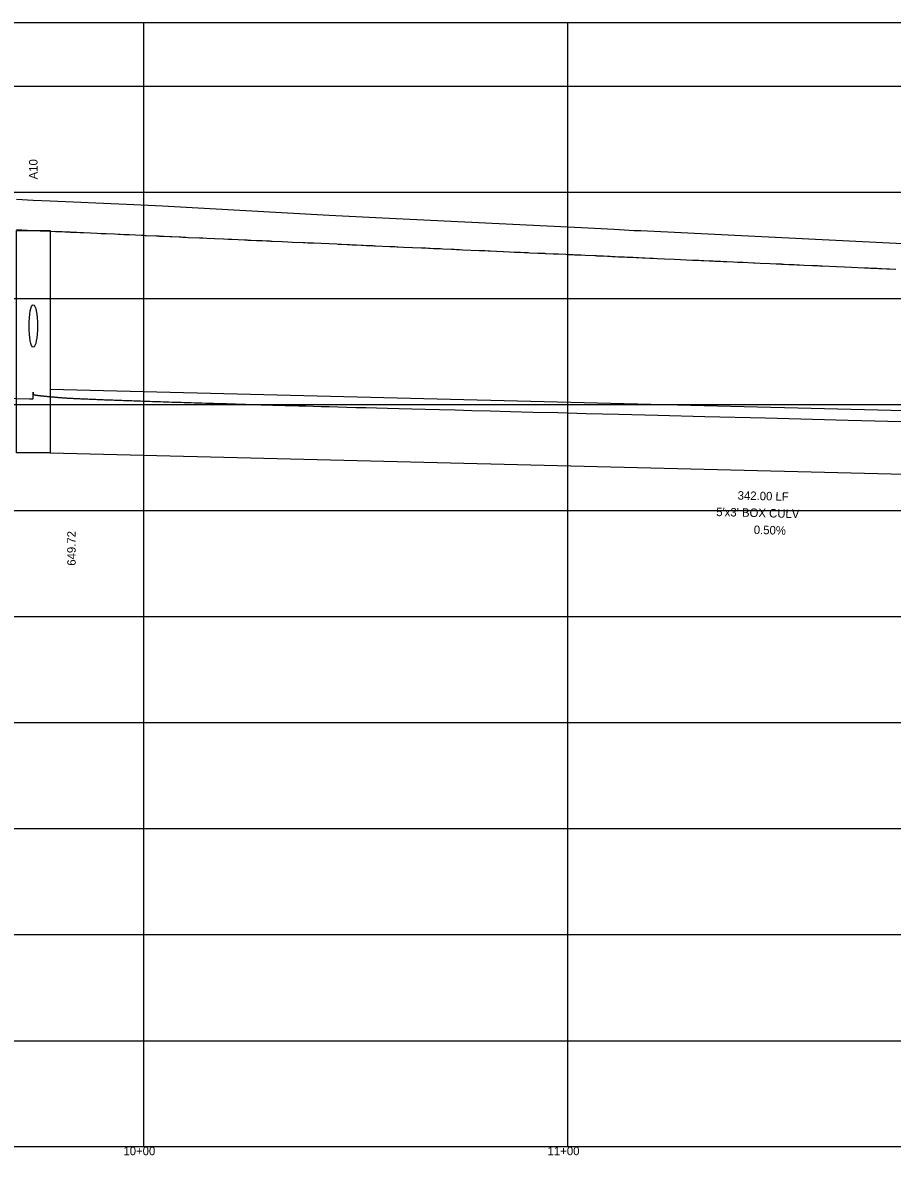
# Model space of a CAD drawing. Extents: x 2252703 to 2264864, y 13787568 to 13790989.
# Drawn here: x 2258883.5 to 2259088.5, y 13790698.5 to 13790965.5 of the extents above; entities that cross this region are included whole.
import ezdxf

# ---------------------------------------------------------------- set-up
doc = ezdxf.new("R2010")
doc.units = 0
for name, color, linetype in [('blank4', 7, 'Continuous'), ('D_DRN_PROF_HGL', 7, 'Continuous'), ('D_PROF_1', 7, 'Continuous'), ('D_PROF_NOTES_1', 7, 'Continuous'), ('Default', 7, 'Continuous'), ('Drain_PipeInside', 7, 'Continuous'), ('E_Terrain', 7, 'Continuous'), ('Inlet', 7, 'Continuous'), ('z - Construction', 7, 'Continuous')]:
    doc.layers.add(name, color=color, linetype=linetype)

msp = doc.modelspace()

# ---------------------------------------------------------------- linework, layer by layer
at = {"layer": 'blank4'}
msp.add_lwpolyline([(2257912.03, 13790700.51), (2257912.03, 13790965.51), (2261066.03, 13790965.51), (2261066.03, 13790700.51)], close=True, dxfattribs=at)
at = {"layer": 'D_DRN_PROF_HGL'}
msp.add_line((2258886, 13790876.79), (2258886, 13790878.38), dxfattribs=at)
for points in [[(2258863.47, 13790877.37), (2258885.09, 13790876.82), (2258886, 13790876.79)], [(2258886, 13790878.38), (2258886, 13790877.91), (2258886, 13790877.9), (2258886.01, 13790877.9), (2258886.01, 13790877.89), (2258886.01, 13790877.89), (2258886.02, 13790877.88), (2258886.02, 13790877.88), (2258886.03, 13790877.87), (2258886.04, 13790877.87), (2258886.05, 13790877.86), (2258886.06, 13790877.86), (2258886.07, 13790877.85), (2258886.09, 13790877.85), (2258886.1, 13790877.84), (2258886.12, 13790877.83), (2258886.13, 13790877.83), (2258886.15, 13790877.82), (2258886.17, 13790877.82), (2258886.19, 13790877.81), (2258886.22, 13790877.8), (2258886.24, 13790877.8), (2258886.27, 13790877.79), (2258886.29, 13790877.79), (2258886.32, 13790877.78), (2258886.35, 13790877.77), (2258886.38, 13790877.77), (2258886.41, 13790877.76), (2258886.45, 13790877.75), (2258886.48, 13790877.75), (2258886.52, 13790877.74), (2258886.55, 13790877.73), (2258886.59, 13790877.73), (2258886.63, 13790877.72), (2258886.68, 13790877.71), (2258886.72, 13790877.7), (2258886.77, 13790877.7), (2258886.81, 13790877.69), (2258886.86, 13790877.68), (2258886.91, 13790877.67), (2258886.96, 13790877.67), (2258887.02, 13790877.66), (2258887.07, 13790877.65), (2258887.13, 13790877.64), (2258887.19, 13790877.64), (2258887.25, 13790877.63), (2258887.31, 13790877.62), (2258887.37, 13790877.61), (2258887.44, 13790877.6), (2258887.51, 13790877.59), (2258887.58, 13790877.59), (2258887.65, 13790877.58), (2258887.72, 13790877.57), (2258887.8, 13790877.56), (2258887.87, 13790877.55), (2258887.95, 13790877.54), (2258888.03, 13790877.53), (2258888.12, 13790877.52), (2258888.2, 13790877.51), (2258888.29, 13790877.51), (2258888.38, 13790877.5), (2258888.47, 13790877.49), (2258888.56, 13790877.48), (2258888.66, 13790877.47), (2258888.75, 13790877.46), (2258888.85, 13790877.45), (2258888.95, 13790877.44), (2258889.06, 13790877.43), (2258889.16, 13790877.42), (2258889.27, 13790877.41), (2258889.38, 13790877.4), (2258889.5, 13790877.39), (2258889.61, 13790877.37), (2258889.73, 13790877.36), (2258889.85, 13790877.35), (2258889.98, 13790877.34), (2258890.1, 13790877.33), (2258890.23, 13790877.32), (2258890.36, 13790877.31), (2258890.5, 13790877.3), (2258890.63, 13790877.28), (2258890.77, 13790877.27), (2258890.91, 13790877.26), (2258891.06, 13790877.25), (2258891.21, 13790877.23), (2258891.36, 13790877.22), (2258891.51, 13790877.21), (2258891.67, 13790877.2), (2258891.83, 13790877.18), (2258891.99, 13790877.17), (2258892.15, 13790877.16), (2258892.32, 13790877.14), (2258892.5, 13790877.13), (2258892.67, 13790877.12), (2258892.85, 13790877.1), (2258893.03, 13790877.09), (2258893.22, 13790877.07), (2258893.41, 13790877.06), (2258893.6, 13790877.04), (2258893.8, 13790877.03), (2258894, 13790877.02), (2258894.2, 13790877), (2258894.41, 13790876.99), (2258894.62, 13790876.98), (2258894.84, 13790876.97), (2258895.06, 13790876.96), (2258895.28, 13790876.95), (2258895.51, 13790876.94), (2258895.74, 13790876.93), (2258895.98, 13790876.92), (2258896.22, 13790876.91), (2258896.46, 13790876.9), (2258896.71, 13790876.89), (2258896.97, 13790876.88), (2258897.22, 13790876.86), (2258897.49, 13790876.85), (2258897.76, 13790876.84), (2258898.03, 13790876.83), (2258898.31, 13790876.82), (2258898.59, 13790876.81), (2258898.88, 13790876.79), (2258899.18, 13790876.78), (2258899.48, 13790876.77), (2258899.78, 13790876.76), (2258900.1, 13790876.74), (2258900.41, 13790876.73), (2258900.74, 13790876.72), (2258901.07, 13790876.7), (2258901.4, 13790876.69), (2258901.75, 13790876.68), (2258902.1, 13790876.66), (2258902.45, 13790876.65), (2258902.81, 13790876.63), (2258903.18, 13790876.62), (2258903.56, 13790876.61), (2258903.94, 13790876.59), (2258904.34, 13790876.58), (2258904.74, 13790876.56), (2258905.14, 13790876.55), (2258905.56, 13790876.53), (2258905.98, 13790876.52), (2258906.41, 13790876.5), (2258906.85, 13790876.48), (2258907.3, 13790876.47), (2258907.76, 13790876.45), (2258908.23, 13790876.43), (2258908.71, 13790876.42), (2258909.2, 13790876.4), (2258909.7, 13790876.38), (2258910.21, 13790876.36), (2258910.73, 13790876.35), (2258911.26, 13790876.33), (2258911.8, 13790876.31), (2258912.35, 13790876.29), (2258912.92, 13790876.27), (2258913.5, 13790876.25), (2258914.09, 13790876.23), (2258914.7, 13790876.21), (2258915.32, 13790876.19), (2258915.95, 13790876.17), (2258916.6, 13790876.15), (2258917.26, 13790876.13), (2258917.94, 13790876.11), (2258918.63, 13790876.08), (2258919.35, 13790876.06), (2258920.08, 13790876.04), (2258920.83, 13790876.01), (2258921.59, 13790875.99), (2258922.38, 13790875.97), (2258923.19, 13790875.94), (2258924.01, 13790875.91), (2258924.86, 13790875.89), (2258925.74, 13790875.86), (2258926.63, 13790875.83), (2258927.56, 13790875.81), (2258928.51, 13790875.78), (2258929.48, 13790875.75), (2258930.49, 13790875.72), (2258931.52, 13790875.69), (2258932.59, 13790875.66), (2258933.69, 13790875.62), (2258934.82, 13790875.59), (2258935.99, 13790875.56), (2258937.2, 13790875.52), (2258938.45, 13790875.48), (2258939.74, 13790875.45), (2258941.08, 13790875.41), (2258942.47, 13790875.37), (2258943.91, 13790875.33), (2258945.4, 13790875.28), (2258946.95, 13790875.24), (2258948.57, 13790875.2), (2258950.25, 13790875.15), (2258952, 13790875.1), (2258953.84, 13790875.05), (2258955.75, 13790875), (2258957.76, 13790874.94), (2258959.87, 13790874.88), (2258962.09, 13790874.82), (2258964.42, 13790874.76), (2258966.89, 13790874.69), (2258969.5, 13790874.62), (2258972.27, 13790874.55), (2258975.22, 13790874.47), (2258978.38, 13790874.39), (2258981.77, 13790874.3), (2258985.43, 13790874.2), (2258989.39, 13790874.1), (2258993.71, 13790873.98), (2258998.46, 13790873.86), (2259003.73, 13790873.72), (2259009.62, 13790873.57), (2259016.32, 13790873.4), (2259024.05, 13790873.2), (2259033.19, 13790872.97), (2259044.32, 13790872.68), (2259058.53, 13790872.32), (2259078.09, 13790871.83), (2259109.32, 13790871.04)]]:
    msp.add_lwpolyline(points, dxfattribs=at)
at = {"layer": 'D_PROF_1'}
msp.add_lwpolyline([(2258882, 13790916.73), (2258884.57, 13790916.61), (2258886, 13790916.55), (2258886, 13790916.55), (2258886.26, 13790916.54), (2258886.4, 13790916.53), (2258887.64, 13790916.47), (2258889.89, 13790916.37), (2258890, 13790916.37), (2258890, 13790916.37), (2258891.22, 13790916.31), (2258891.96, 13790916.28), (2258892.51, 13790916.26), (2258892.81, 13790916.24), (2258893.45, 13790916.21), (2258894.61, 13790916.16), (2258894.74, 13790916.15), (2258894.82, 13790916.15), (2258896.23, 13790916.09), (2258897, 13790916.05), (2258897.87, 13790916.01), (2258899.45, 13790915.94), (2258901.07, 13790915.87), (2258901.96, 13790915.83), (2258902.33, 13790915.81), (2258903.01, 13790915.78), (2258903.02, 13790915.78), (2258903.21, 13790915.77), (2258905.13, 13790915.69), (2258906, 13790915.65), (2258906.09, 13790915.64), (2258906.23, 13790915.64), (2258906.44, 13790915.63), (2258907.32, 13790915.59), (2258907.6, 13790915.58), (2258907.95, 13790915.56), (2258908.7, 13790915.53), (2258911.51, 13790915.4), (2258911.96, 13790915.38), (2258912.4, 13790915.36), (2258912.41, 13790915.36), (2258912.61, 13790915.35), (2258914.95, 13790915.25), (2258915.27, 13790915.23), (2258915.58, 13790915.22), (2258915.74, 13790915.21), (2258916.02, 13790915.2), (2258916.8, 13790915.16), (2258918.2, 13790915.1), (2258918.48, 13790915.09), (2258918.62, 13790915.08), (2258920.35, 13790915), (2258920.89, 13790914.98), (2258921.27, 13790914.96), (2258921.96, 13790914.93), (2258922.53, 13790914.9), (2258925.14, 13790914.79), (2258925.6, 13790914.77), (2258925.85, 13790914.75), (2258926, 13790914.75), (2258926.94, 13790914.71), (2258928.75, 13790914.62), (2258928.81, 13790914.62), (2258930.84, 13790914.53), (2258931.96, 13790914.48), (2258932.22, 13790914.47), (2258932.81, 13790914.44), (2258935.77, 13790914.31), (2258936.37, 13790914.28), (2258936.55, 13790914.27), (2258936.8, 13790914.26), (2258937.25, 13790914.24), (2258938.64, 13790914.18), (2258939.41, 13790914.14), (2258939.96, 13790914.12), (2258940.96, 13790914.07), (2258940.98, 13790914.07), (2258941.08, 13790914.07), (2258941.72, 13790914.04), (2258941.96, 13790914.03), (2258942.09, 13790914.02), (2258942.33, 13790914.01), (2258944.7, 13790913.91), (2258946, 13790913.85), (2258947.06, 13790913.8), (2258949.64, 13790913.68), (2258950.01, 13790913.67), (2258950.7, 13790913.64), (2258951.96, 13790913.58), (2258952.06, 13790913.58), (2258955.65, 13790913.41), (2258957.52, 13790913.33), (2258957.85, 13790913.31), (2258958.44, 13790913.29), (2258958.61, 13790913.28), (2258960.01, 13790913.22), (2258960.61, 13790913.19), (2258961.09, 13790913.17), (2258961.96, 13790913.13), (2258962.19, 13790913.12), (2258963.36, 13790913.07), (2258963.76, 13790913.05), (2258964.56, 13790913.01), (2258966, 13790912.95), (2258966.06, 13790912.95), (2258966.31, 13790912.93), (2258966.66, 13790912.92), (2258970.02, 13790912.77), (2258971.21, 13790912.71), (2258971.69, 13790912.69), (2258971.96, 13790912.68), (2258973.28, 13790912.62), (2258977.49, 13790912.43), (2258978.38, 13790912.39), (2258978.49, 13790912.39), (2258979.16, 13790912.36), (2258979.52, 13790912.34), (2258980.33, 13790912.3), (2258981.81, 13790912.24), (2258981.9, 13790912.23), (2258981.96, 13790912.23), (2258982.52, 13790912.2), (2258984.61, 13790912.11), (2258985.2, 13790912.08), (2258985.72, 13790912.06), (2258986, 13790912.05), (2258986.43, 13790912.03), (2258987.26, 13790911.99), (2258991.1, 13790911.82), (2258991.35, 13790911.81), (2258991.96, 13790911.78), (2258992.25, 13790911.77), (2258992.41, 13790911.76), (2258993.25, 13790911.72), (2258993.72, 13790911.7), (2258998.27, 13790911.5), (2258999.46, 13790911.44), (2259000.2, 13790911.41), (2259000.61, 13790911.39), (2259000.86, 13790911.38), (2259001.73, 13790911.34), (2259001.75, 13790911.34), (2259001.88, 13790911.33), (2259001.96, 13790911.33), (2259002.64, 13790911.3), (2259003.01, 13790911.28), (2259004.94, 13790911.2), (2259006, 13790911.15), (2259006.07, 13790911.14), (2259006.48, 13790911.13), (2259006.63, 13790911.12), (2259006.84, 13790911.11), (2259008.54, 13790911.03), (2259009.27, 13790911), (2259009.78, 13790910.98), (2259011.51, 13790910.9), (2259011.96, 13790910.88), (2259012.2, 13790910.87), (2259013.27, 13790910.82), (2259013.61, 13790910.81), (2259014.09, 13790910.78), (2259015.09, 13790910.74), (2259015.13, 13790910.74), (2259015.15, 13790910.74), (2259016.09, 13790910.69), (2259018.39, 13790910.59), (2259018.7, 13790910.58), (2259018.85, 13790910.57), (2259019.11, 13790910.56), (2259019.11, 13790910.56), (2259019.44, 13790910.54), (2259019.62, 13790910.54), (2259019.91, 13790910.52), (2259020.44, 13790910.5), (2259021.33, 13790910.46), (2259021.83, 13790910.44), (2259021.87, 13790910.43), (2259021.96, 13790910.43), (2259022.45, 13790910.41), (2259022.72, 13790910.4), (2259022.76, 13790910.39), (2259023.06, 13790910.38), (2259023.18, 13790910.37), (2259023.18, 13790910.37), (2259023.85, 13790910.34), (2259024.21, 13790910.33), (2259025.32, 13790910.28), (2259025.93, 13790910.25), (2259025.94, 13790910.25), (2259025.96, 13790910.25), (2259025.98, 13790910.25), (2259026, 13790910.25), (2259027.34, 13790910.19), (2259028.07, 13790910.15), (2259028.62, 13790910.13), (2259029.62, 13790910.09), (2259029.94, 13790910.07), (2259030.11, 13790910.06), (2259030.16, 13790910.06), (2259030.19, 13790910.06), (2259031.33, 13790910.01), (2259031.96, 13790909.98), (2259032.02, 13790909.98), (2259032.13, 13790909.97), (2259033.07, 13790909.93), (2259034.8, 13790909.85), (2259034.81, 13790909.85), (2259034.81, 13790909.85), (2259037.15, 13790909.75), (2259041.41, 13790909.55), (2259041.76, 13790909.54), (2259041.96, 13790909.53), (2259042.89, 13790909.49), (2259043.4, 13790909.47), (2259044.07, 13790909.43), (2259045.29, 13790909.38), (2259045.37, 13790909.38), (2259045.41, 13790909.37), (2259045.62, 13790909.36), (2259046, 13790909.35), (2259046.24, 13790909.34), (2259046.68, 13790909.32), (2259047.98, 13790909.26), (2259048.69, 13790909.23), (2259048.69, 13790909.23), (2259048.69, 13790909.23), (2259048.85, 13790909.22), (2259048.93, 13790909.22), (2259049.14, 13790909.21), (2259049.51, 13790909.19), (2259051.09, 13790909.12), (2259051.96, 13790909.08), (2259053.31, 13790909.02), (2259055.78, 13790908.91), (2259055.93, 13790908.9), (2259056.01, 13790908.9), (2259057.32, 13790908.84), (2259059.69, 13790908.73), (2259059.69, 13790908.73), (2259059.69, 13790908.73), (2259061.15, 13790908.67), (2259061.96, 13790908.63), (2259062.16, 13790908.62), (2259062.27, 13790908.62), (2259062.34, 13790908.61), (2259062.38, 13790908.61), (2259062.99, 13790908.58), (2259064.11, 13790908.53), (2259064.41, 13790908.52), (2259064.97, 13790908.49), (2259065.33, 13790908.48), (2259066, 13790908.45), (2259066.4, 13790908.43), (2259066.61, 13790908.42), (2259067.69, 13790908.37), (2259069.65, 13790908.28), (2259070.48, 13790908.25), (2259070.94, 13790908.23), (2259071.3, 13790908.21), (2259071.96, 13790908.18), (2259075.35, 13790908.03), (2259077.22, 13790907.94), (2259078.9, 13790907.87), (2259081.96, 13790907.73), (2259082.86, 13790907.69), (2259083.35, 13790907.67), (2259083.53, 13790907.66), (2259083.86, 13790907.64), (2259084.24, 13790907.63), (2259084.93, 13790907.6), (2259085.31, 13790907.58), (2259086, 13790907.55), (2259087.17, 13790907.5), (2259087.82, 13790907.47), (2259089.28, 13790907.4)], dxfattribs=at)
at = {"layer": 'Default'}
for p, q in [((2258912.03, 13790700.51), (2258912.03, 13790965.51)), ((2259012.03, 13790700.51), (2259012.03, 13790965.51))]:
    msp.add_line(p, q, dxfattribs=at)
at = {"layer": 'Drain_PipeInside'}
for p, q in [((2258890, 13790879.12), (2259232, 13790870.57)), ((2258890, 13790864.12), (2259232, 13790855.57))]:
    msp.add_line(p, q, dxfattribs=at)
msp.add_ellipse((2258886, 13790894), major_axis=(0, 5), ratio=0.2, dxfattribs=at)
msp.add_ellipse((2258886, 13790894), major_axis=(0, 5), ratio=0.2, dxfattribs=at)
at = {"layer": 'E_Terrain'}
msp.add_lwpolyline([(2258882, 13790923.87), (2258886, 13790923.69), (2258886, 13790923.69), (2258890, 13790923.51), (2258890, 13790923.51), (2258907.98, 13790922.68), (2258916.47, 13790922.3), (2258955.72, 13790920.12), (2258968.35, 13790919.49), (2259015.21, 13790917.19), (2259022.95, 13790916.81), (2259027.63, 13790916.51), (2259029.18, 13790916.51), (2259116.31, 13790912.21)], dxfattribs=at)
at = {"layer": 'Inlet'}
msp.add_lwpolyline([(2258882, 13790916.55), (2258890, 13790916.55), (2258890, 13790864.12), (2258882, 13790864.12)], close=True, dxfattribs=at)
at = {"layer": 'z - Construction'}
for p, q in [((2257912.03, 13790950.51), (2261066.03, 13790950.51)), ((2257912.03, 13790925.51), (2261066.03, 13790925.51)), ((2257912.03, 13790900.51), (2261066.03, 13790900.51)), ((2257912.03, 13790875.51), (2261066.03, 13790875.51)), ((2257912.03, 13790850.51), (2261066.03, 13790850.51)), ((2257912.03, 13790825.51), (2261066.03, 13790825.51)), ((2257912.03, 13790800.51), (2261066.03, 13790800.51)), ((2257912.03, 13790775.51), (2261066.03, 13790775.51)), ((2257912.03, 13790750.51), (2261066.03, 13790750.51)), ((2257912.03, 13790725.51), (2261066.03, 13790725.51))]:
    msp.add_line(p, q, dxfattribs=at)

# ---------------------------------------------------------------- texts
at = {"layer": 'D_PROF_NOTES_1'}
for s, rotation, p in [('A10', 90, (2258887, 13790928.57)), ('342.00 LF', 358.5679, (2259052.01, 13790853.07)), ("5'x3' BOX CULV", 358.5679, (2259046.96, 13790849.19)), ('0.50%', 358.5679, (2259055.81, 13790844.97)), ('649.72', 90, (2258896, 13790837.48))]:
    msp.add_text(s, height=2, rotation=rotation, dxfattribs=at).set_placement(p)
at = {"layer": 'Default'}
for s, p in [('10+00', (2258907.24, 13790698.51)), ('11+00', (2259007.24, 13790698.51))]:
    msp.add_text(s, height=2, dxfattribs=at).set_placement(p)

doc.saveas('drawing.dxf')
